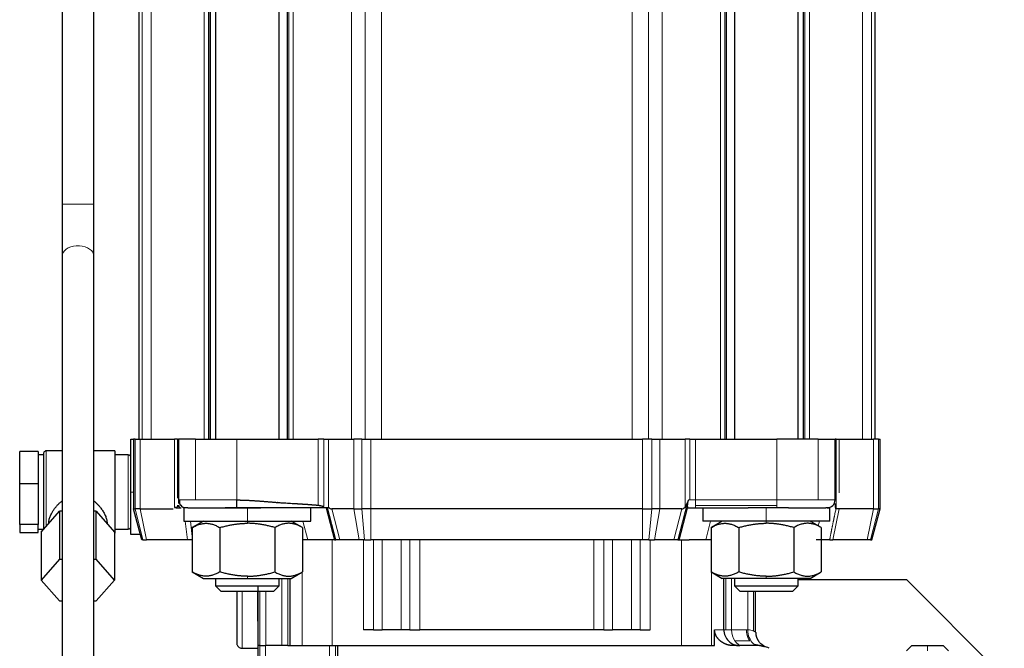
# Model space of a CAD drawing. Header units: inches. Extents: x 0 to 20790, y -12 to 14700.
# Tile 401 of 436: x 13583 to 13769, y 11516 to 11635. Entities that reach past the tile are written whole.
import ezdxf

# ---------------------------------------------------------------- set-up
doc = ezdxf.new("R2010")
doc.units = ezdxf.units.IN
doc.layers.add('1', color=7, linetype='Continuous', true_color=0xffffff)

msp = doc.modelspace()

# ---------------------------------------------------------------- linework, layer by layer
at = {"layer": '1', "color": 2, "linetype": 'Continuous', "lineweight": 25}
for p, q in [((13605.637, 11682.963), (13605.637, 11555.963)), ((13618.833, 11555.963), (13618.833, 11682.963)), ((13619.137, 11682.963), (13619.137, 11555.963)), ((13620.137, 11682.962), (13620.137, 11555.965)), ((13632.137, 11555.965), (13632.137, 11682.962)), ((13633.637, 11682.963), (13633.637, 11555.963)), ((13716.637, 11555.963), (13716.637, 11682.963)), ((13718.137, 11682.962), (13718.137, 11555.965)), ((13730.137, 11555.965), (13730.137, 11682.962)), ((13731.137, 11682.963), (13731.137, 11555.963)), ((13744.637, 11682.963), (13744.637, 11555.963)), ((13591.137, 11670.963), (13591.137, 11600.312)), ((13597.137, 11600.312), (13597.137, 11670.963)), ((13591.137, 11600.312), (13591.137, 11590.482)), ((13597.137, 11590.482), (13597.137, 11600.312)), ((13591.137, 11590.482), (13591.137, 11506.227)), ((13597.137, 11506.227), (13597.137, 11590.482)), ((13604.137, 11555.963), (13604.637, 11555.963)), ((13604.137, 11545.963), (13604.137, 11555.963)), ((13604.967, 11555.963), (13604.637, 11555.963)), ((13604.637, 11555.963), (13604.637, 11542.763)), ((13604.967, 11555.963), (13605.911, 11555.963)), ((13605.911, 11555.963), (13612.373, 11555.963)), ((13612.94, 11555.963), (13612.373, 11555.963)), ((13612.94, 11555.963), (13613.137, 11555.963)), ((13616.359, 11555.963), (13613.137, 11555.963)), ((13613.137, 11555.963), (13613.137, 11544.463)), ((13616.359, 11555.963), (13624.137, 11555.963)), ((13624.137, 11555.963), (13639.527, 11555.963)), ((13640.568, 11555.963), (13639.527, 11555.963)), ((13640.568, 11555.963), (13641.48, 11555.963)), ((13641.48, 11555.963), (13646.233, 11555.963)), ((13647.752, 11555.963), (13646.233, 11555.963)), ((13647.752, 11555.963), (13649.487, 11555.963)), ((13649.487, 11555.963), (13700.788, 11555.963)), ((13702.522, 11555.963), (13700.788, 11555.963)), ((13702.522, 11555.963), (13704.042, 11555.963)), ((13704.042, 11555.963), (13708.795, 11555.963)), ((13709.706, 11555.963), (13708.795, 11555.963)), ((13709.706, 11555.963), (13710.747, 11555.963)), ((13710.747, 11555.963), (13726.137, 11555.963)), ((13733.915, 11555.963), (13726.137, 11555.963)), ((13733.915, 11555.963), (13737.137, 11555.963)), ((13737.335, 11555.963), (13737.137, 11555.963)), ((13737.137, 11544.463), (13737.137, 11555.963)), ((13737.335, 11555.963), (13737.902, 11555.963)), ((13737.902, 11555.963), (13744.363, 11555.963)), ((13745.308, 11555.963), (13744.363, 11555.963)), ((13745.308, 11555.963), (13745.637, 11555.963)), ((13745.637, 11542.763), (13745.637, 11555.963)), ((13591.137, 11553.713), (13588.137, 11553.713)), ((13601.137, 11553.713), (13597.137, 11553.713)), ((13601.137, 11553.713), (13601.137, 11553.288)), ((13583.137, 11547.497), (13583.137, 11553.603)), ((13586.637, 11553.603), (13583.137, 11553.603)), ((13586.637, 11553.603), (13586.637, 11550.55)), ((13587.637, 11552.963), (13586.637, 11552.963)), ((13587.637, 11553.213), (13587.637, 11552.816)), ((13587.637, 11552.816), (13587.637, 11538.895)), ((13601.137, 11553.288), (13601.137, 11538.213)), ((13603.637, 11552.963), (13601.137, 11552.963)), ((13586.637, 11550.55), (13586.637, 11547.497)), ((13583.137, 11539.858), (13583.137, 11547.497)), ((13586.637, 11547.497), (13583.137, 11547.497)), ((13586.637, 11547.497), (13586.637, 11543.678)), ((13604.137, 11537.963), (13604.137, 11545.963)), ((13586.637, 11543.678), (13586.637, 11539.858)), ((13606.191, 11536.963), (13604.637, 11542.763)), ((13604.637, 11542.763), (13604.967, 11542.763)), ((13605.911, 11542.763), (13604.967, 11542.763)), ((13605.911, 11542.763), (13612.128, 11542.763)), ((13614.137, 11542.963), (13614.137, 11540.463)), ((13614.894, 11542.963), (13614.137, 11542.963)), ((13614.894, 11542.963), (13615.096, 11542.963)), ((13626.137, 11542.963), (13621.945, 11542.963)), ((13628.704, 11542.963), (13626.137, 11542.963)), ((13638.137, 11540.463), (13638.137, 11542.963)), ((13640.994, 11542.963), (13642.601, 11536.963)), ((13646.233, 11542.763), (13642.059, 11542.763)), ((13646.233, 11542.763), (13647.752, 11542.763)), ((13649.487, 11542.763), (13647.752, 11542.763)), ((13700.788, 11542.763), (13649.487, 11542.763)), ((13700.788, 11542.763), (13702.522, 11542.763)), ((13704.042, 11542.763), (13702.522, 11542.763)), ((13708.215, 11542.763), (13704.042, 11542.763)), ((13707.673, 11536.963), (13709.288, 11542.991)), ((13709.281, 11542.963), (13710.747, 11542.963)), ((13710.747, 11542.963), (13720.709, 11542.963)), ((13712.137, 11542.963), (13712.137, 11540.463)), ((13724.137, 11542.963), (13720.709, 11542.963)), ((13728.332, 11542.963), (13724.137, 11542.963)), ((13728.332, 11542.963), (13735.38, 11542.963)), ((13736.137, 11542.963), (13735.38, 11542.963)), ((13736.137, 11540.463), (13736.137, 11542.963)), ((13737.307, 11542.763), (13737.335, 11542.763)), ((13737.902, 11542.763), (13737.335, 11542.763)), ((13744.363, 11542.763), (13737.902, 11542.763)), ((13744.083, 11536.963), (13745.637, 11542.763)), ((13744.363, 11542.763), (13745.308, 11542.763)), ((13745.637, 11542.763), (13745.308, 11542.763)), ((13587.209, 11538.409), (13590.673, 11542.341)), ((13591.137, 11542.341), (13590.673, 11542.341)), ((13590.673, 11542.341), (13590.673, 11533.277)), ((13597.601, 11542.341), (13597.137, 11542.341)), ((13597.601, 11542.341), (13601.065, 11538.409)), ((13597.601, 11533.277), (13597.601, 11542.341)), ((13583.137, 11539.858), (13583.137, 11538.323)), ((13586.637, 11539.858), (13583.137, 11539.858)), ((13586.637, 11539.09), (13586.637, 11539.858)), ((13586.637, 11538.323), (13586.637, 11539.09)), ((13586.637, 11538.963), (13587.637, 11538.963)), ((13588.637, 11540.123), (13588.637, 11540.03)), ((13599.637, 11540.03), (13599.637, 11540.13)), ((13601.137, 11538.963), (13603.637, 11538.963)), ((13614.137, 11540.463), (13626.137, 11540.463)), ((13617.837, 11540.463), (13615.742, 11539.254)), ((13615.742, 11539.254), (13615.742, 11530.873)), ((13620.94, 11539.254), (13620.94, 11530.873)), ((13626.137, 11540.463), (13638.137, 11540.463)), ((13631.335, 11539.254), (13631.335, 11530.873)), ((13636.532, 11539.254), (13634.437, 11540.463)), ((13636.532, 11539.254), (13636.532, 11530.873)), ((13724.137, 11540.463), (13712.137, 11540.463)), ((13715.837, 11540.463), (13713.742, 11539.254)), ((13713.742, 11539.254), (13713.742, 11530.873)), ((13718.94, 11539.254), (13718.94, 11530.873)), ((13736.137, 11540.463), (13724.137, 11540.463)), ((13729.335, 11539.254), (13729.335, 11530.873)), ((13734.532, 11539.254), (13732.437, 11540.463)), ((13734.532, 11539.254), (13734.532, 11530.873)), ((13583.137, 11538.323), (13586.637, 11538.323)), ((13587.209, 11538.409), (13587.209, 11529.345)), ((13601.065, 11538.409), (13601.065, 11529.345)), ((13601.065, 11538.213), (13601.137, 11538.213)), ((13605.923, 11537.963), (13604.137, 11537.963)), ((13606.418, 11536.963), (13606.191, 11536.963)), ((13606.418, 11536.963), (13607.069, 11536.963)), ((13614.838, 11536.963), (13607.069, 11536.963)), ((13615.815, 11536.963), (13614.838, 11536.963)), ((13640.701, 11536.963), (13636.48, 11536.963)), ((13642.601, 11536.963), (13640.701, 11536.963)), ((13642.601, 11536.963), (13642.866, 11536.963)), ((13643.613, 11536.963), (13642.866, 11536.963)), ((13647.244, 11536.963), (13643.613, 11536.963)), ((13648.291, 11536.963), (13647.244, 11536.963)), ((13648.291, 11536.963), (13649.487, 11536.963)), ((13700.788, 11536.963), (13649.487, 11536.963)), ((13701.983, 11536.963), (13700.788, 11536.963)), ((13701.983, 11536.963), (13703.03, 11536.963)), ((13706.661, 11536.963), (13703.03, 11536.963)), ((13707.409, 11536.963), (13706.661, 11536.963)), ((13707.409, 11536.963), (13707.673, 11536.963)), ((13707.673, 11536.963), (13709.573, 11536.963)), ((13713.794, 11536.963), (13709.573, 11536.963)), ((13736.119, 11536.963), (13736.743, 11536.963)), ((13743.205, 11536.963), (13736.743, 11536.963)), ((13743.856, 11536.963), (13743.205, 11536.963)), ((13743.856, 11536.963), (13744.083, 11536.963)), ((13590.673, 11533.277), (13587.209, 11529.345)), ((13590.673, 11533.277), (13591.137, 11533.277)), ((13597.137, 11533.277), (13597.601, 11533.277)), ((13601.065, 11529.345), (13597.601, 11533.277)), ((13615.742, 11530.873), (13617.837, 11529.663)), ((13617.837, 11529.663), (13626.137, 11529.663)), ((13620.137, 11529.663), (13620.137, 11528.263)), ((13626.137, 11529.663), (13634.437, 11529.663)), ((13632.137, 11528.263), (13632.137, 11529.663)), ((13634.137, 11529.663), (13634.137, 11516.963)), ((13634.437, 11529.663), (13636.532, 11530.873)), ((13713.742, 11530.873), (13715.837, 11529.663)), ((13724.137, 11529.663), (13715.837, 11529.663)), ((13716.137, 11519.963), (13716.137, 11529.663)), ((13718.137, 11529.663), (13718.137, 11528.263)), ((13732.437, 11529.663), (13724.137, 11529.663)), ((13730.137, 11528.263), (13730.137, 11529.663)), ((13732.437, 11529.663), (13734.532, 11530.873)), ((13587.209, 11529.345), (13590.673, 11525.413)), ((13597.601, 11525.413), (13601.065, 11529.345)), ((13621.137, 11527.263), (13620.137, 11528.263)), ((13620.137, 11528.263), (13632.137, 11528.263)), ((13632.137, 11528.263), (13631.137, 11527.263)), ((13718.137, 11528.263), (13730.137, 11528.263)), ((13719.137, 11527.263), (13718.137, 11528.263)), ((13730.137, 11528.263), (13729.137, 11527.263)), ((13730.137, 11529.463), (13750.597, 11529.463)), ((13769.097, 11510.963), (13750.597, 11529.463)), ((13621.137, 11527.263), (13631.137, 11527.263)), ((13719.137, 11527.263), (13729.137, 11527.263)), ((13722.137, 11519.525), (13722.137, 11527.263)), ((13590.673, 11525.413), (13591.137, 11525.413)), ((13597.137, 11525.413), (13597.601, 11525.413)), ((13628.137, 11521.581), (13628.137, 11516.963)), ((13649.98, 11519.963), (13648.066, 11519.963)), ((13649.98, 11519.963), (13651.602, 11519.963)), ((13655.173, 11519.963), (13651.602, 11519.963)), ((13656.795, 11519.963), (13655.173, 11519.963)), ((13656.795, 11519.963), (13658.708, 11519.963)), ((13691.566, 11519.963), (13658.708, 11519.963)), ((13693.48, 11519.963), (13691.566, 11519.963)), ((13693.48, 11519.963), (13695.102, 11519.963)), ((13698.673, 11519.963), (13695.102, 11519.963)), ((13700.295, 11519.963), (13698.673, 11519.963)), ((13700.295, 11519.963), (13702.208, 11519.963)), ((13714.382, 11516.963), (13714.382, 11519.963)), ((13628.339, 11516.963), (13628.097, 11516.963)), ((13628.097, 11516.963), (13628.097, 11459.961)), ((13628.518, 11516.963), (13628.339, 11516.963)), ((13628.518, 11516.963), (13629.602, 11516.963)), ((13632.673, 11516.963), (13629.602, 11516.963)), ((13633.757, 11516.963), (13632.673, 11516.963)), ((13633.757, 11516.963), (13634.137, 11516.963)), ((13634.137, 11516.963), (13636.48, 11516.963)), ((13636.48, 11516.963), (13642.137, 11516.963)), ((13642.137, 11516.963), (13708.137, 11516.963)), ((13643.137, 11516.963), (13643.137, 11463.964)), ((13708.137, 11516.963), (13713.794, 11516.963)), ((13713.794, 11516.963), (13714.382, 11516.963)), ((13722.526, 11516.963), (13717.935, 11516.963)), ((13724.706, 11516.463), (13724.44, 11516.583)), ((13751.639, 11516.963), (13752.935, 11516.963)), ((13756.26, 11516.963), (13757.555, 11516.963)), ((13625.137, 11516.463), (13628.097, 11516.463))]:
    msp.add_line(p, q, dxfattribs=at)
at = {"layer": '1', "color": 110, "linetype": 'Continuous', "lineweight": 13}
for p, q in [((13606.246, 11555.963), (13606.246, 11682.963)), ((13607.98, 11682.963), (13607.98, 11555.963)), ((13617.966, 11682.963), (13617.966, 11555.963)), ((13633.942, 11555.963), (13633.942, 11682.963)), ((13634.809, 11555.963), (13634.809, 11682.963)), ((13645.794, 11682.963), (13645.794, 11555.963)), ((13648.389, 11555.963), (13648.389, 11682.963)), ((13651.451, 11682.963), (13651.451, 11555.963)), ((13698.824, 11682.963), (13698.824, 11555.963)), ((13701.885, 11555.963), (13701.885, 11682.963)), ((13704.48, 11682.963), (13704.48, 11555.963)), ((13715.466, 11682.963), (13715.466, 11555.963)), ((13716.333, 11555.963), (13716.333, 11682.963)), ((13731.442, 11555.963), (13731.442, 11682.963)), ((13732.309, 11555.963), (13732.309, 11682.963)), ((13742.294, 11682.963), (13742.294, 11555.963)), ((13744.028, 11555.963), (13744.028, 11682.963)), ((13591.137, 11600.312), (13591.184, 11600.312)), ((13591.184, 11600.312), (13597.137, 11600.312)), ((13597.137, 11590.482), (13597.137, 11590.482)), ((13604.967, 11542.763), (13604.967, 11555.963)), ((13605.911, 11555.963), (13605.911, 11542.763)), ((13612.373, 11555.963), (13612.373, 11543.063)), ((13612.94, 11544.771), (13612.94, 11555.963)), ((13616.359, 11544.463), (13616.359, 11555.963)), ((13624.137, 11555.963), (13624.137, 11544.464)), ((13639.527, 11555.963), (13639.527, 11543.471)), ((13640.568, 11543.227), (13640.568, 11555.963)), ((13641.48, 11555.963), (13641.48, 11543.063)), ((13646.233, 11555.963), (13646.233, 11542.763)), ((13647.752, 11542.763), (13647.752, 11555.963)), ((13649.487, 11542.763), (13649.487, 11555.963)), ((13700.788, 11555.963), (13700.788, 11542.763)), ((13702.522, 11542.763), (13702.522, 11555.963)), ((13704.042, 11555.963), (13704.042, 11542.763)), ((13708.795, 11555.963), (13708.795, 11543.101)), ((13709.706, 11544.463), (13709.706, 11555.963)), ((13710.747, 11544.463), (13710.747, 11555.963)), ((13726.137, 11555.963), (13726.137, 11544.463)), ((13733.915, 11544.463), (13733.915, 11555.963)), ((13737.335, 11542.763), (13737.335, 11555.963)), ((13737.902, 11545.789), (13737.902, 11555.963)), ((13744.363, 11555.963), (13744.363, 11542.763)), ((13745.308, 11542.763), (13745.308, 11555.963)), ((13588.137, 11553.288), (13588.137, 11553.713)), ((13588.137, 11539.463), (13588.137, 11553.288)), ((13603.637, 11552.963), (13603.637, 11543.678)), ((13604.637, 11545.963), (13604.137, 11545.963)), ((13709.487, 11544.463), (13709.706, 11544.463)), ((13710.747, 11544.463), (13709.706, 11544.463)), ((13726.137, 11544.463), (13710.747, 11544.463)), ((13710.747, 11544.463), (13710.747, 11543.402)), ((13726.137, 11544.463), (13733.915, 11544.463)), ((13726.137, 11544.463), (13726.137, 11543.402)), ((13737.137, 11544.463), (13733.915, 11544.463)), ((13603.637, 11543.678), (13603.637, 11538.963)), ((13604.967, 11542.763), (13606.418, 11536.963)), ((13607.069, 11536.963), (13605.911, 11542.763)), ((13612.94, 11543.211), (13612.94, 11543.494)), ((13626.137, 11540.463), (13626.137, 11542.963)), ((13642.866, 11536.963), (13641.258, 11542.963)), ((13643.613, 11536.963), (13642.059, 11542.763)), ((13647.244, 11536.963), (13646.233, 11542.763)), ((13647.752, 11542.763), (13648.291, 11536.963)), ((13649.487, 11536.963), (13649.487, 11542.763)), ((13700.788, 11542.763), (13700.788, 11536.963)), ((13702.522, 11542.763), (13701.983, 11536.963)), ((13703.03, 11536.963), (13704.042, 11542.763)), ((13706.661, 11536.963), (13708.215, 11542.763)), ((13709.287, 11543.973), (13707.409, 11536.963)), ((13726.137, 11543.402), (13710.747, 11543.402)), ((13710.747, 11543.402), (13710.747, 11542.963)), ((13724.137, 11540.463), (13724.137, 11542.963)), ((13726.137, 11542.963), (13726.137, 11543.402)), ((13736.743, 11536.963), (13737.902, 11542.763)), ((13737.335, 11542.763), (13737.116, 11541.887)), ((13743.205, 11536.963), (13744.363, 11542.763)), ((13745.308, 11542.763), (13743.856, 11536.963)), ((13614.419, 11540.463), (13614.838, 11536.963)), ((13615.395, 11540.463), (13615.742, 11537.567)), ((13626.137, 11540.058), (13626.137, 11540.463)), ((13637.577, 11536.963), (13636.64, 11540.463)), ((13712.697, 11536.963), (13713.635, 11540.463)), ((13724.137, 11540.058), (13724.137, 11540.463)), ((13642.137, 11516.963), (13642.137, 11536.963)), ((13648.066, 11519.963), (13648.066, 11536.963)), ((13649.98, 11536.963), (13649.98, 11519.963)), ((13651.602, 11519.963), (13651.602, 11536.963)), ((13655.173, 11536.963), (13655.173, 11519.963)), ((13656.795, 11536.963), (13656.795, 11519.963)), ((13658.708, 11519.963), (13658.708, 11536.963)), ((13691.566, 11519.963), (13691.566, 11536.963)), ((13693.48, 11536.963), (13693.48, 11519.963)), ((13695.102, 11519.963), (13695.102, 11536.963)), ((13698.673, 11519.963), (13698.673, 11536.963)), ((13700.295, 11536.963), (13700.295, 11519.963)), ((13702.208, 11519.963), (13702.208, 11536.963)), ((13708.137, 11536.963), (13708.137, 11516.963)), ((13626.137, 11529.663), (13626.137, 11530.069)), ((13632.673, 11529.663), (13632.673, 11516.963)), ((13633.757, 11529.663), (13633.757, 11516.963)), ((13636.48, 11530.843), (13636.48, 11516.963)), ((13713.794, 11530.843), (13713.794, 11516.963)), ((13716.518, 11529.663), (13716.518, 11519.963)), ((13717.602, 11519.963), (13717.602, 11529.663)), ((13724.137, 11529.663), (13724.137, 11530.069)), ((13628.518, 11527.263), (13628.518, 11516.963)), ((13629.602, 11516.963), (13629.602, 11527.263)), ((13720.673, 11519.959), (13720.673, 11527.263)), ((13721.757, 11527.263), (13721.757, 11519.709)), ((13714.382, 11519.963), (13716.137, 11519.963)), ((13716.518, 11519.963), (13716.137, 11519.963)), ((13716.518, 11519.963), (13717.602, 11519.963)), ((13720.405, 11519.963), (13717.602, 11519.963)), ((13628.478, 11516.963), (13628.478, 11459.961)), ((13629.562, 11459.961), (13629.562, 11516.963)), ((13641.673, 11516.963), (13641.673, 11463.962)), ((13642.757, 11463.962), (13642.757, 11516.963)), ((13718.223, 11517.842), (13721.026, 11517.842)), ((13754.597, 11516.963), (13754.597, 11515.963))]:
    msp.add_line(p, q, dxfattribs=at)
at = {"layer": '1', "color": 2, "linetype": 'Continuous', "lineweight": 25}
for centre, radius, start, end in [((13603.637, 11552.463), 0.5, 0, 90), ((13735.637, 11544.463), 1.5, 315, 0), ((13735.637, 11544.463), 1.5, 270, 315), ((13603.637, 11539.463), 0.5, 270, 0), ((13719.137, 11519.963), 3, 179.99955, 225), ((13719.137, 11519.963), 3, 225, 270), ((13722.526, 11511.963), 5, 67.5, 90)]:
    msp.add_arc(centre, radius, start, end, dxfattribs=at)
at = {"layer": '1', "color": 110, "linetype": 'Continuous', "lineweight": 13}
for centre, major_axis, ratio, start_param, end_param in [((13594.137, 11590.482), (3, 0), 0.6552992, 0, 2.9639817), ((13594.137, 11590.482), (3, 0), 0.6552992, 2.9639817, 3.141678), ((13624.137, 11525.964), (0, 8.5), 0.0003061, 3.1415935, 4.865862), ((13625.137, 11525.964), (0, 9.5), 0.0003061, 3.1416793, 4.8495715), ((13719.723, 11519.963), (0, -3), 0.7071068, 4.712389, 5.4977871), ((13719.723, 11519.963), (0, 3), 0.7071068, 2.3561945, 3.1415927)]:
    msp.add_ellipse(centre, major_axis=major_axis, ratio=ratio, start_param=start_param, end_param=end_param, dxfattribs=at)
at = {"layer": '1', "color": 2, "linetype": 'Continuous', "lineweight": 25}
for centre, major_axis, ratio, start_param, end_param in [((13641.047, 11554.354), (-1.053, 11.589), 0.1963406, 2.8995969, 3.1237606), ((13709.227, 11554.354), (1.053, 11.589), 0.1963406, 3.1594247, 3.4014759), ((13624.137, 11525.964), (0, 8.5), 0.0003061, 1.4173001, 1.5705502), ((13624.137, 11525.964), (0, 8.5), 0.0003061, 1.5705502, 3.1415935), ((13628.137, 11525.963), (0, -9.5), 0.0003061, 1.091362, 1.7080644)]:
    msp.add_ellipse(centre, major_axis=major_axis, ratio=ratio, start_param=start_param, end_param=end_param, dxfattribs=at)
for points, degree, knots in [([(13588.137, 11553.713), (13588.072, 11553.713), (13587.947, 11553.689), (13587.773, 11553.576), (13587.662, 11553.4), (13587.638, 11553.273), (13587.637, 11553.206)], 3, [0, 0, 0, 0, 0.242552, 0.5012607, 0.7593255, 1, 1, 1, 1]), ([(13613.137, 11544.463), (13613.137, 11544.463), (13613.137, 11544.462), (13613.137, 11544.454), (13613.137, 11544.408), (13613.137, 11544.244), (13613.137, 11544.07), (13613.137, 11543.98), (13613.137, 11543.937), (13613.137, 11543.801)], 3, [0, 0, 0, 0, 0.0669603, 0.0669603, 0.222708, 0.6899511, 0.8456988, 0.8456988, 1, 1, 1, 1]), ([(13613.341, 11544.463), (13613.304, 11544.322), (13613.281, 11544.043), (13613.406, 11543.622), (13613.692, 11543.271), (13613.955, 11543.119), (13614.105, 11543.061)], 3, [0, 0, 0, 0, 0.2477823, 0.5009191, 0.7538124, 1, 1, 1, 1]), ([(13624.137, 11542.963), (13624.137, 11542.964), (13624.137, 11542.972), (13624.137, 11543.005), (13624.137, 11543.032), (13624.137, 11543.105), (13624.137, 11543.152), (13624.137, 11543.264), (13624.137, 11543.33), (13624.137, 11543.476), (13624.137, 11543.557), (13624.137, 11543.728), (13624.137, 11543.819), (13624.137, 11544.004), (13624.137, 11544.098), (13624.137, 11544.284), (13624.137, 11544.375), (13624.137, 11544.464)], 3, [0, 0, 0, 0, 0.1178119, 0.1178119, 0.2438388, 0.2438388, 0.3698656, 0.3698656, 0.4958925, 0.4958925, 0.6219194, 0.6219194, 0.7479463, 0.7479463, 0.8739731, 0.8739731, 1, 1, 1, 1]), ([(13624.137, 11544.463), (13625.83, 11544.456), (13627.996, 11544.296), (13629.918, 11544.153), (13631.839, 11543.993), (13632.185, 11543.964), (13635.306, 11543.78), (13635.692, 11543.756), (13636.776, 11543.689), (13637.617, 11543.628), (13638.573, 11543.558), (13639.527, 11543.471)], 2, [0, 0, 0, 0.25, 0.25, 0.5, 0.5, 0.625, 0.75, 0.75, 0.875, 0.875, 1, 1, 1]), ([(13709.287, 11543.973), (13709.298, 11543.998), (13709.309, 11544.022), (13709.377, 11544.183), (13709.433, 11544.322), (13709.487, 11544.463)], 3, [0, 0, 0, 0, 0.1530175, 0.1530175, 1, 1, 1, 1]), ([(13709.288, 11542.991), (13709.289, 11542.992), (13709.289, 11542.994), (13709.29, 11542.998), (13709.291, 11543.002), (13709.292, 11543.007), (13709.292, 11543.011), (13709.293, 11543.016), (13709.294, 11543.021), (13709.294, 11543.027), (13709.295, 11543.032), (13709.295, 11543.038), (13709.295, 11543.044), (13709.296, 11543.05), (13709.296, 11543.056), (13709.296, 11543.063), (13709.296, 11543.069), (13709.297, 11543.076), (13709.297, 11543.084), (13709.297, 11543.091), (13709.297, 11543.099), (13709.297, 11543.106), (13709.297, 11543.115), (13709.297, 11543.123), (13709.297, 11543.131), (13709.296, 11543.14), (13709.296, 11543.149), (13709.296, 11543.158), (13709.296, 11543.167), (13709.296, 11543.177), (13709.295, 11543.206), (13709.293, 11543.257), (13709.291, 11543.337), (13709.29, 11543.424), (13709.291, 11543.519), (13709.294, 11543.623), (13709.303, 11543.734), (13709.317, 11543.848), (13709.334, 11543.947), (13709.351, 11544.028), (13709.366, 11544.09), (13709.383, 11544.153), (13709.398, 11544.206), (13709.412, 11544.251), (13709.423, 11544.285), (13709.435, 11544.32), (13709.447, 11544.356), (13709.46, 11544.391), (13709.473, 11544.427), (13709.483, 11544.451), (13709.487, 11544.463)], 3, [0, 0, 0, 0, 0.0092075, 0.0184041, 0.027591, 0.0367689, 0.045939, 0.0551022, 0.0642594, 0.0734117, 0.08256, 0.0917054, 0.1008488, 0.1099912, 0.1191336, 0.128277, 0.1374224, 0.1465707, 0.155723, 0.1648802, 0.1740433, 0.1832134, 0.1923913, 0.2015781, 0.2107747, 0.2199821, 0.2292013, 0.2384333, 0.2476789, 0.2569392, 0.2662151, 0.33083, 0.3934493, 0.4544502, 0.5142406, 0.5783641, 0.639584, 0.6987128, 0.7566512, 0.7868333, 0.8171471, 0.8473814, 0.8781667, 0.8948505, 0.9117472, 0.9288738, 0.9462469, 0.9638823, 0.9817952, 1, 1, 1, 1]), ([(13588.637, 11540.108), (13588.637, 11540.144), (13588.64, 11540.277), (13588.664, 11540.517), (13588.729, 11540.832), (13588.825, 11541.158), (13588.954, 11541.492), (13589.137, 11541.885), (13589.391, 11542.336), (13589.725, 11542.825), (13590.1, 11543.293), (13590.506, 11543.728), (13590.84, 11544.035), (13591.034, 11544.195), (13591.076, 11544.229)], 3, [0, 0, 0, 0, 0.0292091, 0.1066473, 0.1846309, 0.2609846, 0.3381554, 0.4165548, 0.5302215, 0.6458368, 0.7551007, 0.8645635, 0.971017, 1, 1, 1, 1]), ([(13597.184, 11544.241), (13597.261, 11544.179), (13597.47, 11544.003), (13597.797, 11543.697), (13598.118, 11543.353), (13598.383, 11543.034), (13598.599, 11542.749), (13598.804, 11542.45), (13598.994, 11542.141), (13599.165, 11541.826), (13599.315, 11541.505), (13599.441, 11541.181), (13599.539, 11540.857), (13599.606, 11540.544), (13599.633, 11540.296), (13599.637, 11540.154), (13599.637, 11540.109)], 3, [0, 0, 0, 0, 0.0525168, 0.1467869, 0.2418454, 0.3090525, 0.3759829, 0.4428287, 0.5156069, 0.5872088, 0.657916, 0.734865, 0.8109344, 0.8865472, 0.9640124, 1, 1, 1, 1]), ([(13612.373, 11543.063), (13612.379, 11543.061), (13612.392, 11543.058), (13612.411, 11543.053), (13612.43, 11543.049), (13612.449, 11543.044), (13612.469, 11543.04), (13612.488, 11543.036), (13612.508, 11543.032), (13612.528, 11543.028), (13612.548, 11543.025), (13612.568, 11543.021), (13612.589, 11543.018), (13612.609, 11543.014), (13612.63, 11543.011), (13612.65, 11543.008), (13612.671, 11543.005), (13612.692, 11543.002), (13612.713, 11543), (13612.735, 11542.997), (13612.756, 11542.994), (13612.777, 11542.992), (13612.799, 11542.989), (13612.836, 11542.986), (13612.892, 11542.98), (13612.967, 11542.975), (13613.037, 11542.97), (13613.103, 11542.967), (13613.151, 11542.965), (13613.188, 11542.964), (13613.211, 11542.964), (13613.231, 11542.963), (13613.246, 11542.963), (13613.259, 11542.963), (13613.268, 11542.963), (13613.273, 11542.963), (13613.276, 11542.963), (13613.276, 11542.963)], 3, [0, 0, 0, 0, 0.0210554, 0.0422719, 0.0636479, 0.0851818, 0.1068718, 0.1287156, 0.1507113, 0.1728562, 0.1951478, 0.2175833, 0.2401596, 0.2628738, 0.2857227, 0.3087031, 0.3318118, 0.3550459, 0.3784023, 0.4018792, 0.4254773, 0.4491973, 0.4730399, 0.4970052, 0.5731445, 0.6564192, 0.7468327, 0.8058672, 0.8749512, 0.9039592, 0.929165, 0.9505589, 0.9681304, 0.9818688, 0.9917645, 0.9978098, 1, 1, 1, 1]), ([(13613.137, 11543.472), (13613.137, 11543.464), (13613.134, 11543.438), (13613.12, 11543.404), (13613.092, 11543.355), (13613.05, 11543.298), (13612.983, 11543.24), (13612.94, 11543.211)], 3, [0, 0, 0, 0, 0.1241343, 0.4010498, 0.4010498, 0.6779653, 1, 1, 1, 1]), ([(13613.137, 11543.472), (13613.137, 11543.468), (13613.137, 11543.461), (13613.138, 11543.451), (13613.138, 11543.44), (13613.139, 11543.43), (13613.14, 11543.419), (13613.141, 11543.409), (13613.143, 11543.398), (13613.145, 11543.388), (13613.146, 11543.378), (13613.149, 11543.367), (13613.151, 11543.357), (13613.153, 11543.347), (13613.156, 11543.337), (13613.159, 11543.327), (13613.162, 11543.317), (13613.166, 11543.307), (13613.169, 11543.298), (13613.173, 11543.288), (13613.177, 11543.278), (13613.181, 11543.269), (13613.185, 11543.26), (13613.189, 11543.251), (13613.194, 11543.242), (13613.198, 11543.233), (13613.203, 11543.224), (13613.208, 11543.216), (13613.213, 11543.207), (13613.218, 11543.199), (13613.224, 11543.191), (13613.229, 11543.183), (13613.234, 11543.175), (13613.24, 11543.168), (13613.246, 11543.16), (13613.251, 11543.153), (13613.257, 11543.146), (13613.263, 11543.139), (13613.269, 11543.132), (13613.275, 11543.126), (13613.281, 11543.12), (13613.29, 11543.111), (13613.301, 11543.1), (13613.315, 11543.088), (13613.33, 11543.075), (13613.345, 11543.063), (13613.361, 11543.052), (13613.378, 11543.041), (13613.396, 11543.03), (13613.414, 11543.02), (13613.433, 11543.011), (13613.453, 11543.002), (13613.473, 11542.994), (13613.494, 11542.987), (13613.515, 11542.981), (13613.536, 11542.976), (13613.558, 11542.971), (13613.58, 11542.968), (13613.602, 11542.965), (13613.624, 11542.964), (13613.639, 11542.963), (13613.646, 11542.963)], 3, [0, 0, 0, 0, 0.0132519, 0.0265153, 0.0397861, 0.0530604, 0.0663339, 0.0796025, 0.092862, 0.1061084, 0.1193374, 0.1325449, 0.1457267, 0.1588787, 0.1719968, 0.1850769, 0.198115, 0.211107, 0.2240491, 0.2369373, 0.2497678, 0.2625369, 0.2752409, 0.2878762, 0.3004392, 0.3129266, 0.3253349, 0.337661, 0.3499016, 0.3620538, 0.3741145, 0.386081, 0.3979505, 0.4097204, 0.4213881, 0.4329513, 0.4444076, 0.4557549, 0.4669911, 0.4781143, 0.4891226, 0.5000143, 0.5230632, 0.546622, 0.5706729, 0.5951957, 0.6201682, 0.6455659, 0.6713623, 0.6975285, 0.7240342, 0.7508469, 0.7779325, 0.8052557, 0.8327798, 0.860467, 0.8882791, 0.9161773, 0.9441227, 0.9720764, 1, 1, 1, 1]), ([(13613.276, 11542.963), (13613.311, 11542.963), (13613.401, 11542.963), (13613.477, 11542.963), (13613.558, 11542.963), (13613.608, 11542.963), (13613.638, 11542.963), (13613.646, 11542.963)], 3, [0, 0, 0, 0, 0.1948125, 0.5236786, 0.5236786, 0.8525447, 1, 1, 1, 1]), ([(13614.894, 11542.963), (13614.986, 11542.963), (13615.252, 11542.963), (13615.858, 11542.963), (13617.021, 11542.963), (13618.96, 11542.963), (13620.896, 11542.963), (13621.919, 11542.963), (13621.945, 11542.963)], 3, [0, 0, 0, 0, 0.1134573, 0.2599338, 0.4063772, 0.6992769, 0.9921987, 1, 1, 1, 1]), ([(13621.945, 11542.963), (13622.417, 11542.963), (13623.147, 11542.963), (13623.884, 11542.963), (13624.137, 11542.963)], 3, [0, 0, 0, 0, 0.6571494, 1, 1, 1, 1]), ([(13624.137, 11542.961), (13624.172, 11542.961), (13624.242, 11542.962), (13624.347, 11542.962), (13624.453, 11542.962), (13624.559, 11542.963), (13624.665, 11542.963), (13624.772, 11542.963), (13624.879, 11542.963), (13624.987, 11542.963), (13625.095, 11542.963), (13625.203, 11542.963), (13625.312, 11542.963), (13625.422, 11542.963), (13625.531, 11542.963), (13625.642, 11542.963), (13625.752, 11542.963), (13625.863, 11542.963), (13625.975, 11542.963), (13626.087, 11542.963), (13626.199, 11542.963), (13626.312, 11542.963), (13626.46, 11542.963), (13626.65, 11542.963), (13626.887, 11542.963), (13627.143, 11542.963), (13627.418, 11542.963), (13627.713, 11542.963), (13628.026, 11542.963), (13628.359, 11542.963), (13628.587, 11542.963), (13628.704, 11542.963)], 3, [0, 0, 0, 0, 0.022877, 0.0458493, 0.068917, 0.0920801, 0.1153386, 0.1386928, 0.1621425, 0.1856878, 0.2093289, 0.2330658, 0.2568986, 0.2808273, 0.3048521, 0.328973, 0.3531901, 0.3775036, 0.4019135, 0.4264199, 0.4510229, 0.4757226, 0.5005191, 0.5482584, 0.600198, 0.6563372, 0.7166753, 0.7812114, 0.8499449, 0.9228747, 1, 1, 1, 1]), ([(13639.526, 11542.963), (13639.157, 11542.963), (13638.768, 11542.963), (13638.537, 11542.963), (13637.995, 11542.963), (13637.448, 11542.963), (13636.833, 11542.963), (13635.933, 11542.963), (13632.346, 11542.963), (13631.409, 11542.963), (13630.879, 11542.963), (13630.057, 11542.963), (13628.893, 11542.963), (13628.704, 11542.963)], 2, [0, 0, 0, 0.0714286, 0.0714286, 0.1428571, 0.1428571, 0.25, 0.25, 0.5, 0.75, 0.75, 0.875, 0.875, 1, 1, 1]), ([(13641.396, 11542.963), (13641.105, 11542.963), (13640.914, 11542.963), (13640.639, 11542.963), (13640.191, 11542.963), (13639.872, 11542.963), (13639.69, 11542.963), (13639.577, 11542.963), (13639.526, 11542.963)], 2, [0, 0, 0, 0.2857143, 0.2857143, 0.5714286, 0.7857143, 0.8928571, 0.9464286, 1, 1, 1]), ([(13639.527, 11543.471), (13639.535, 11543.47), (13639.55, 11543.468), (13639.572, 11543.465), (13639.594, 11543.463), (13639.617, 11543.459), (13639.641, 11543.456), (13639.664, 11543.452), (13639.688, 11543.448), (13639.712, 11543.444), (13639.737, 11543.44), (13639.761, 11543.435), (13639.787, 11543.431), (13639.812, 11543.426), (13639.838, 11543.42), (13639.864, 11543.415), (13639.89, 11543.409), (13639.917, 11543.403), (13639.944, 11543.397), (13639.971, 11543.391), (13639.999, 11543.384), (13640.026, 11543.377), (13640.063, 11543.368), (13640.107, 11543.356), (13640.159, 11543.343), (13640.211, 11543.329), (13640.263, 11543.315), (13640.315, 11543.301), (13640.366, 11543.286), (13640.417, 11543.272), (13640.468, 11543.257), (13640.518, 11543.242), (13640.552, 11543.232), (13640.568, 11543.227)], 3, [0, 0, 0, 0, 0.0202149, 0.0407543, 0.0616194, 0.0828119, 0.1043328, 0.1261836, 0.1483654, 0.1708793, 0.1937265, 0.2169079, 0.2404247, 0.2642778, 0.288468, 0.3129963, 0.3378635, 0.3630705, 0.388618, 0.4145068, 0.4407375, 0.467311, 0.4942278, 0.5446187, 0.5950495, 0.6455209, 0.6960333, 0.7465873, 0.7971834, 0.8478222, 0.8985042, 0.94923, 1, 1, 1, 1]), ([(13641.524, 11543.053), (13641.525, 11543.052), (13641.526, 11543.051), (13641.527, 11543.048), (13641.528, 11543.046), (13641.53, 11543.044), (13641.531, 11543.04), (13641.532, 11543.036), (13641.533, 11543.031), (13641.533, 11543.025), (13641.531, 11543.017), (13641.525, 11543.006), (13641.513, 11542.995), (13641.499, 11542.986), (13641.485, 11542.979), (13641.472, 11542.974), (13641.458, 11542.97), (13641.444, 11542.967), (13641.428, 11542.965), (13641.413, 11542.963), (13641.402, 11542.963), (13641.396, 11542.963)], 3, [0, 0, 0, 0, 0.0097483, 0.0189577, 0.0276862, 0.0360022, 0.0439845, 0.0655467, 0.0762347, 0.0873356, 0.1264123, 0.1764229, 0.2654211, 0.3784762, 0.4559436, 0.5369689, 0.6216985, 0.7102609, 0.8027682, 0.899319, 1, 1, 1, 1]), ([(13708.795, 11543.101), (13708.798, 11543.105), (13708.804, 11543.112), (13708.814, 11543.123), (13708.824, 11543.135), (13708.833, 11543.147), (13708.843, 11543.159), (13708.853, 11543.172), (13708.863, 11543.185), (13708.873, 11543.198), (13708.883, 11543.212), (13708.893, 11543.226), (13708.903, 11543.241), (13708.913, 11543.256), (13708.923, 11543.271), (13708.933, 11543.286), (13708.944, 11543.302), (13708.954, 11543.319), (13708.964, 11543.335), (13708.975, 11543.352), (13708.985, 11543.37), (13708.996, 11543.387), (13709.006, 11543.405), (13709.017, 11543.424), (13709.028, 11543.443), (13709.038, 11543.462), (13709.049, 11543.481), (13709.06, 11543.501), (13709.071, 11543.521), (13709.082, 11543.542), (13709.093, 11543.563), (13709.104, 11543.584), (13709.115, 11543.606), (13709.126, 11543.628), (13709.137, 11543.65), (13709.149, 11543.673), (13709.16, 11543.696), (13709.171, 11543.719), (13709.183, 11543.743), (13709.194, 11543.767), (13709.206, 11543.792), (13709.217, 11543.817), (13709.229, 11543.842), (13709.24, 11543.868), (13709.252, 11543.894), (13709.264, 11543.92), (13709.276, 11543.947), (13709.283, 11543.964), (13709.287, 11543.973)], 3, [0, 0, 0, 0, 0.0156161, 0.03147, 0.0475651, 0.0639049, 0.0804926, 0.0973312, 0.1144237, 0.1317729, 0.1493815, 0.167252, 0.185387, 0.2037887, 0.2224595, 0.2414015, 0.2606167, 0.2801071, 0.2998747, 0.3199212, 0.3402484, 0.3608579, 0.3817514, 0.4029305, 0.4243965, 0.4461509, 0.468195, 0.4905303, 0.5131578, 0.536079, 0.5592948, 0.5828065, 0.6066151, 0.6307216, 0.6551271, 0.6798325, 0.7048388, 0.7301468, 0.7557575, 0.7816716, 0.8078899, 0.8344133, 0.8612425, 0.8883782, 0.9158212, 0.943572, 0.9716314, 1, 1, 1, 1]), ([(13737.137, 11543.791), (13737.137, 11543.78), (13737.137, 11543.757), (13737.137, 11543.723), (13737.138, 11543.689), (13737.138, 11543.656), (13737.139, 11543.624), (13737.139, 11543.592), (13737.14, 11543.561), (13737.141, 11543.531), (13737.142, 11543.501), (13737.143, 11543.471), (13737.144, 11543.443), (13737.146, 11543.415), (13737.147, 11543.387), (13737.149, 11543.36), (13737.15, 11543.334), (13737.152, 11543.308), (13737.154, 11543.283), (13737.156, 11543.259), (13737.158, 11543.235), (13737.16, 11543.212), (13737.162, 11543.189), (13737.164, 11543.167), (13737.167, 11543.145), (13737.169, 11543.124), (13737.172, 11543.104), (13737.175, 11543.084), (13737.177, 11543.065), (13737.18, 11543.047), (13737.183, 11543.029), (13737.186, 11543.012), (13737.189, 11542.995), (13737.192, 11542.979), (13737.195, 11542.968), (13737.196, 11542.963)], 3, [0, 0, 0, 0, 0.0387639, 0.0769793, 0.1146472, 0.1517692, 0.1883466, 0.2243809, 0.2598735, 0.2948262, 0.3292406, 0.3631184, 0.3964615, 0.4292719, 0.4615515, 0.4933025, 0.5245272, 0.5552279, 0.585407, 0.6150673, 0.6442114, 0.6728422, 0.7009629, 0.7285766, 0.7556867, 0.7822969, 0.808411, 0.8340329, 0.859167, 0.8838177, 0.9079899, 0.9316887, 0.9549195, 0.9776878, 1, 1, 1, 1]), ([(13737.196, 11542.963), (13737.197, 11542.959), (13737.198, 11542.951), (13737.201, 11542.94), (13737.204, 11542.928), (13737.207, 11542.918), (13737.209, 11542.907), (13737.212, 11542.897), (13737.215, 11542.887), (13737.218, 11542.878), (13737.221, 11542.869), (13737.224, 11542.86), (13737.227, 11542.852), (13737.231, 11542.844), (13737.234, 11542.837), (13737.237, 11542.829), (13737.24, 11542.823), (13737.244, 11542.816), (13737.247, 11542.81), (13737.25, 11542.805), (13737.254, 11542.799), (13737.257, 11542.794), (13737.261, 11542.79), (13737.265, 11542.785), (13737.268, 11542.782), (13737.272, 11542.778), (13737.276, 11542.775), (13737.279, 11542.772), (13737.283, 11542.77), (13737.287, 11542.768), (13737.291, 11542.766), (13737.295, 11542.765), (13737.299, 11542.764), (13737.303, 11542.763), (13737.305, 11542.763), (13737.307, 11542.763)], 3, [0, 0, 0, 0, 0.037567, 0.0745658, 0.1110041, 0.1468898, 0.1822312, 0.2170373, 0.251317, 0.28508, 0.3183364, 0.3510966, 0.3833717, 0.4151731, 0.4465129, 0.4774036, 0.5078583, 0.5378907, 0.5675151, 0.5967463, 0.6255998, 0.6540917, 0.6822387, 0.7100581, 0.7375679, 0.7647867, 0.7917335, 0.8184282, 0.844891, 0.8711429, 0.8972051, 0.9230994, 0.9488482, 0.9744741, 1, 1, 1, 1]), ([(13717.935, 11516.963), (13717.292, 11516.963), (13716.374, 11517.278), (13715.803, 11517.583), (13715.295, 11517.981), (13714.867, 11518.464), (13714.553, 11519.026), (13714.382, 11519.641), (13714.382, 11519.963)], 2, [0, 0, 0, 0.25, 0.375, 0.5, 0.625, 0.75, 0.875, 1, 1, 1]), ([(13624.137, 11517.505), (13624.137, 11517.491), (13624.137, 11517.471), (13624.137, 11517.46), (13624.137, 11517.45), (13624.138, 11517.435), (13624.139, 11517.409), (13624.142, 11517.357), (13624.157, 11517.248), (13624.212, 11517.06), (13624.348, 11516.823), (13624.591, 11516.604), (13624.872, 11516.478), (13625.058, 11516.472), (13625.132, 11516.479)], 3, [0, 0, 0, 0, 0.1369209, 0.2337777, 0.2916964, 0.3208139, 0.3322242, 0.3474755, 0.395149, 0.4765347, 0.606496, 0.7511526, 0.9048123, 1, 1, 1, 1]), ([(13724.158, 11516.689), (13723.768, 11516.824), (13723.225, 11517.149), (13722.814, 11517.616), (13722.694, 11517.784)], 3, [0, 0, 0, 0, 0.6666661, 1, 1, 1, 1]), ([(13751.639, 11516.963), (13751.723, 11516.963), (13752.229, 11516.963), (13753.395, 11516.963), (13754.466, 11516.963)], 2, [0, 0, 0, 0.25, 0.5, 1, 1, 1]), ([(13754.729, 11516.963), (13755.799, 11516.963), (13756.964, 11516.963), (13757.471, 11516.963), (13757.555, 11516.963)], 2, [0, 0, 0, 0.5, 0.75, 1, 1, 1])]:
    msp.add_open_spline(points, degree=degree, knots=knots, dxfattribs=at)
at = {"layer": '1', "color": 110, "linetype": 'Continuous', "lineweight": 13}
for points, knots in [([(13613.137, 11544.463), (13613.139, 11544.463), (13613.157, 11544.463), (13613.226, 11544.463), (13613.278, 11544.463), (13613.419, 11544.463), (13613.506, 11544.463), (13613.715, 11544.463), (13613.837, 11544.463), (13614.112, 11544.463), (13614.266, 11544.463), (13614.606, 11544.463), (13614.791, 11544.463), (13615.191, 11544.463), (13615.406, 11544.463), (13615.863, 11544.463), (13616.105, 11544.463), (13616.359, 11544.463)], [0, 0, 0, 0, 0.1196096, 0.1196096, 0.2453796, 0.2453796, 0.3711497, 0.3711497, 0.4969198, 0.4969198, 0.6226898, 0.6226898, 0.7484599, 0.7484599, 0.8742299, 0.8742299, 1, 1, 1, 1]), ([(13614.637, 11542.963), (13614.631, 11542.963), (13614.617, 11542.963), (13614.597, 11542.964), (13614.577, 11542.964), (13614.557, 11542.965), (13614.537, 11542.966), (13614.516, 11542.968), (13614.496, 11542.97), (13614.476, 11542.972), (13614.455, 11542.974), (13614.434, 11542.977), (13614.414, 11542.98), (13614.393, 11542.983), (13614.372, 11542.987), (13614.351, 11542.991), (13614.33, 11542.995), (13614.309, 11542.999), (13614.289, 11543.004), (13614.268, 11543.009), (13614.247, 11543.015), (13614.226, 11543.021), (13614.205, 11543.027), (13614.184, 11543.033), (13614.163, 11543.04), (13614.142, 11543.047), (13614.121, 11543.055), (13614.101, 11543.062), (13614.08, 11543.071), (13614.059, 11543.079), (13614.039, 11543.088), (13614.018, 11543.097), (13613.998, 11543.106), (13613.977, 11543.116), (13613.957, 11543.126), (13613.937, 11543.137), (13613.917, 11543.147), (13613.897, 11543.159), (13613.877, 11543.17), (13613.858, 11543.182), (13613.838, 11543.194), (13613.819, 11543.206), (13613.8, 11543.219), (13613.781, 11543.232), (13613.762, 11543.245), (13613.743, 11543.259), (13613.725, 11543.273), (13613.706, 11543.287), (13613.688, 11543.301), (13613.671, 11543.316), (13613.653, 11543.331), (13613.636, 11543.347), (13613.618, 11543.362), (13613.601, 11543.378), (13613.585, 11543.394), (13613.568, 11543.411), (13613.552, 11543.427), (13613.536, 11543.444), (13613.521, 11543.462), (13613.505, 11543.479), (13613.49, 11543.497), (13613.475, 11543.514), (13613.461, 11543.532), (13613.447, 11543.551), (13613.433, 11543.569), (13613.419, 11543.588), (13613.406, 11543.607), (13613.393, 11543.626), (13613.38, 11543.645), (13613.368, 11543.664), (13613.356, 11543.684), (13613.344, 11543.703), (13613.333, 11543.723), (13613.321, 11543.743), (13613.311, 11543.763), (13613.3, 11543.783), (13613.29, 11543.803), (13613.28, 11543.824), (13613.271, 11543.844), (13613.262, 11543.865), (13613.253, 11543.885), (13613.245, 11543.906), (13613.236, 11543.927), (13613.229, 11543.947), (13613.221, 11543.968), (13613.214, 11543.989), (13613.207, 11544.01), (13613.201, 11544.031), (13613.195, 11544.052), (13613.189, 11544.073), (13613.183, 11544.094), (13613.178, 11544.115), (13613.173, 11544.135), (13613.169, 11544.156), (13613.165, 11544.177), (13613.161, 11544.198), (13613.157, 11544.219), (13613.154, 11544.24), (13613.151, 11544.26), (13613.148, 11544.281), (13613.146, 11544.302), (13613.144, 11544.322), (13613.142, 11544.342), (13613.141, 11544.363), (13613.139, 11544.383), (13613.138, 11544.403), (13613.138, 11544.423), (13613.137, 11544.443), (13613.137, 11544.457), (13613.137, 11544.463)], [0, 0, 0, 0, 0.0084372, 0.0169202, 0.0254484, 0.0340215, 0.0426391, 0.0513007, 0.0600059, 0.0687541, 0.0775449, 0.0863776, 0.0952519, 0.104167, 0.1131224, 0.1221175, 0.1311516, 0.140224, 0.1493342, 0.1584813, 0.1676647, 0.1768836, 0.1861373, 0.1954249, 0.2047457, 0.2140988, 0.2234834, 0.2328987, 0.2423436, 0.2518174, 0.2613191, 0.2708478, 0.2804024, 0.2899822, 0.299586, 0.3092128, 0.3188616, 0.3285315, 0.3382213, 0.3479299, 0.3576564, 0.3673995, 0.3771583, 0.3869316, 0.3967182, 0.4065171, 0.4163271, 0.4261471, 0.4359758, 0.4458122, 0.4556551, 0.4655033, 0.4753556, 0.4852109, 0.4950679, 0.5049256, 0.5147826, 0.5246379, 0.5344902, 0.5443384, 0.5541813, 0.5640178, 0.5738466, 0.5836666, 0.5934766, 0.6032756, 0.6130623, 0.6228356, 0.6325944, 0.6423377, 0.6520642, 0.6617729, 0.6714628, 0.6811327, 0.6907817, 0.7004086, 0.7100125, 0.7195924, 0.7291472, 0.7386759, 0.7481778, 0.7576517, 0.7670968, 0.7765121, 0.7858969, 0.7952501, 0.804571, 0.8138588, 0.8231126, 0.8323317, 0.8415153, 0.8506626, 0.8597729, 0.8688455, 0.8778798, 0.8868751, 0.8958307, 0.904746, 0.9136204, 0.9224533, 0.9312443, 0.9399927, 0.948698, 0.9573599, 0.9659776, 0.974551, 0.9830794, 0.9915625, 1, 1, 1, 1]), ([(13624.137, 11544.464), (13623.844, 11544.465), (13622.959, 11544.462), (13620.908, 11544.464), (13618.496, 11544.463), (13616.93, 11544.463), (13616.359, 11544.463)], [0, 0, 0, 0, 0.1016598, 0.3075043, 0.7195306, 1, 1, 1, 1]), ([(13612.373, 11543.063), (13612.378, 11543.063), (13612.389, 11543.063), (13612.405, 11543.064), (13612.42, 11543.064), (13612.436, 11543.065), (13612.452, 11543.065), (13612.467, 11543.066), (13612.483, 11543.068), (13612.498, 11543.069), (13612.514, 11543.071), (13612.529, 11543.072), (13612.545, 11543.074), (13612.56, 11543.076), (13612.575, 11543.079), (13612.59, 11543.081), (13612.605, 11543.084), (13612.62, 11543.087), (13612.635, 11543.09), (13612.65, 11543.093), (13612.665, 11543.097), (13612.679, 11543.1), (13612.694, 11543.104), (13612.708, 11543.108), (13612.722, 11543.112), (13612.736, 11543.116), (13612.75, 11543.121), (13612.764, 11543.126), (13612.778, 11543.131), (13612.791, 11543.136), (13612.805, 11543.141), (13612.818, 11543.146), (13612.831, 11543.152), (13612.844, 11543.158), (13612.857, 11543.164), (13612.869, 11543.17), (13612.881, 11543.176), (13612.894, 11543.183), (13612.905, 11543.19), (13612.917, 11543.197), (13612.929, 11543.204), (13612.936, 11543.209), (13612.94, 11543.211)], [0, 0, 0, 0, 0.0214274, 0.0430249, 0.0647939, 0.0867356, 0.1088511, 0.1311416, 0.1536083, 0.1762523, 0.1990747, 0.2220766, 0.245259, 0.2686229, 0.2921693, 0.3158992, 0.3398136, 0.3639133, 0.3881993, 0.4126725, 0.4373337, 0.4621838, 0.4872236, 0.5124539, 0.5378755, 0.5634892, 0.5892957, 0.6152958, 0.6414903, 0.6678797, 0.6944648, 0.7212462, 0.7482248, 0.7754009, 0.8027754, 0.8303489, 0.8581218, 0.8860949, 0.9142687, 0.9426438, 0.9712207, 1, 1, 1, 1]), ([(13737.116, 11541.887), (13737.103, 11541.83), (13737.078, 11541.714), (13737.041, 11541.54), (13737.004, 11541.365), (13736.966, 11541.189), (13736.929, 11541.011), (13736.891, 11540.832), (13736.853, 11540.651), (13736.816, 11540.469), (13736.778, 11540.286), (13736.74, 11540.101), (13736.701, 11539.915), (13736.663, 11539.728), (13736.625, 11539.539), (13736.586, 11539.349), (13736.548, 11539.158), (13736.509, 11538.965), (13736.471, 11538.771), (13736.432, 11538.576), (13736.393, 11538.379), (13736.354, 11538.18), (13736.315, 11537.981), (13736.276, 11537.78), (13736.237, 11537.578), (13736.198, 11537.374), (13736.159, 11537.169), (13736.132, 11537.032), (13736.119, 11536.963)], [0, 0, 0, 0, 0.0350121, 0.0703004, 0.1058646, 0.1417049, 0.1778213, 0.2142137, 0.250882, 0.2878264, 0.3250468, 0.3625431, 0.4003153, 0.4383635, 0.4766876, 0.5152876, 0.5541635, 0.5933152, 0.6327427, 0.6724461, 0.7124253, 0.7526802, 0.793211, 0.8340174, 0.8750995, 0.9164574, 0.9580909, 1, 1, 1, 1]), ([(13721.757, 11519.709), (13721.67, 11519.745), (13721.451, 11519.827), (13721.075, 11519.92), (13720.788, 11519.952), (13720.673, 11519.959)], [0, 0, 0, 0, 0.349512, 0.7498123, 1, 1, 1, 1]), ([(13721.757, 11519.709), (13721.761, 11519.707), (13721.771, 11519.703), (13721.784, 11519.697), (13721.797, 11519.691), (13721.81, 11519.686), (13721.823, 11519.68), (13721.835, 11519.675), (13721.847, 11519.67), (13721.858, 11519.665), (13721.869, 11519.66), (13721.88, 11519.655), (13721.891, 11519.65), (13721.901, 11519.645), (13721.911, 11519.641), (13721.92, 11519.636), (13721.929, 11519.632), (13721.938, 11519.628), (13721.947, 11519.624), (13721.955, 11519.62), (13721.963, 11519.616), (13721.971, 11519.612), (13721.979, 11519.608), (13721.986, 11519.605), (13721.993, 11519.601), (13722, 11519.598), (13722.006, 11519.594), (13722.013, 11519.591), (13722.019, 11519.588), (13722.025, 11519.585), (13722.03, 11519.582), (13722.036, 11519.579), (13722.044, 11519.575), (13722.054, 11519.57), (13722.066, 11519.564), (13722.077, 11519.558), (13722.087, 11519.553), (13722.096, 11519.548), (13722.104, 11519.544), (13722.111, 11519.54), (13722.118, 11519.536), (13722.123, 11519.533), (13722.127, 11519.531), (13722.131, 11519.529), (13722.134, 11519.527), (13722.136, 11519.526), (13722.137, 11519.525), (13722.137, 11519.525), (13722.137, 11519.525)], [0, 0, 0, 0, 0.0190649, 0.0379441, 0.0566377, 0.0751458, 0.0934683, 0.1116053, 0.1295569, 0.1473231, 0.164904, 0.1822995, 0.1995097, 0.2165347, 0.2333745, 0.2500291, 0.2664987, 0.2827833, 0.2988829, 0.3147975, 0.3305273, 0.3460723, 0.3614325, 0.3766081, 0.391599, 0.4064054, 0.4210274, 0.4354649, 0.4497181, 0.4637871, 0.477672, 0.4913728, 0.5048896, 0.5402191, 0.5752813, 0.6100774, 0.6446087, 0.6788765, 0.7128822, 0.7466273, 0.780113, 0.8133409, 0.8463125, 0.8790293, 0.9114929, 0.9437049, 0.9756668, 1, 1, 1, 1])]:
    msp.add_open_spline(points, degree=3, knots=knots, dxfattribs=at)
for points in [[(13737.116, 11541.887), (13737.178, 11542.179), (13737.242, 11542.471), (13737.307, 11542.763)], [(13733.995, 11539.562), (13734.046, 11539.863), (13734.099, 11540.163), (13734.152, 11540.463)], [(13720.673, 11519.959), (13720.584, 11519.962), (13720.494, 11519.963), (13720.405, 11519.963)], [(13722.694, 11516.96), (13722.329, 11516.973), (13721.61, 11517.269), (13720.839, 11518.413), (13720.664, 11519.443), (13720.673, 11519.959)]]:
    msp.add_open_spline(points, degree=3, dxfattribs=at)
at = {"layer": '1', "color": 2, "linetype": 'Continuous', "lineweight": 25}
for points, weights, degree in [([(13615.742, 11539.254), (13618.341, 11540.754), (13620.94, 11539.254)], [1, 1.15470053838, 1], 2), ([(13620.94, 11539.254), (13623.725, 11540.058), (13626.137, 11540.058)], [1, 1.07735026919, 1.07735026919], 2), ([(13631.335, 11539.254), (13628.549, 11540.058), (13626.137, 11540.058)], [1, 1.07735026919, 1.07735026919], 2), ([(13636.532, 11539.254), (13633.934, 11540.754), (13631.335, 11539.254)], [1, 1.15470053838, 1], 2), ([(13713.742, 11539.254), (13716.341, 11540.754), (13718.94, 11539.254)], [1, 1.15470053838, 1], 2), ([(13718.94, 11539.254), (13721.725, 11540.058), (13724.137, 11540.058)], [1, 1.07735026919, 1.07735026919], 2), ([(13729.335, 11539.254), (13726.549, 11540.058), (13724.137, 11540.058)], [1, 1.07735026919, 1.07735026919], 2), ([(13734.532, 11539.254), (13731.934, 11540.754), (13729.335, 11539.254)], [1, 1.15470053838, 1], 2), ([(13620.94, 11530.873), (13618.341, 11529.372), (13615.742, 11530.873)], [1, 1.15470053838, 1], 2), ([(13626.137, 11530.069), (13623.725, 11530.069), (13620.94, 11530.873)], [1.07735026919, 1.07735026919, 1], 2), ([(13626.137, 11530.069), (13628.549, 11530.069), (13631.335, 11530.873)], [1.07735026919, 1.07735026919, 1], 2), ([(13631.335, 11530.873), (13633.934, 11529.372), (13636.532, 11530.873)], [1, 1.15470053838, 1], 2), ([(13718.94, 11530.873), (13716.341, 11529.372), (13713.742, 11530.873)], [1, 1.15470053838, 1], 2), ([(13724.137, 11530.069), (13721.725, 11530.069), (13718.94, 11530.873)], [1.07735026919, 1.07735026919, 1], 2), ([(13724.137, 11530.069), (13726.549, 11530.069), (13729.335, 11530.873)], [1.07735026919, 1.07735026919, 1], 2), ([(13729.335, 11530.873), (13731.934, 11529.372), (13734.532, 11530.873)], [1, 1.15470053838, 1], 2), ([(13722.137, 11519.525), (13722.137, 11518.896), (13722.329, 11518.296), (13722.694, 11517.784)], [1, 0.968307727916, 0.968307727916, 1], 3)]:
    msp.add_rational_spline(points, weights, degree=degree, dxfattribs=at)
for points, degree in [([(13736.119, 11536.963), (13735.933, 11536.963), (13735.393, 11536.963), (13734.718, 11536.963), (13733.959, 11536.963), (13733.563, 11536.963)], 2), ([(13628.137, 11528.263), (13628.137, 11526.036), (13628.137, 11523.808), (13628.137, 11521.581)], 3), ([(13721.902, 11517.209), (13723.068, 11517.002), (13723.781, 11516.803)], 2), ([(13751.639, 11516.963), (13750.629, 11515.963)], 1), ([(13750.629, 11515.963), (13751.639, 11516.963)], 1), ([(13754.466, 11516.963), (13754.532, 11516.963), (13754.597, 11516.963)], 2), ([(13754.597, 11516.963), (13754.663, 11516.963), (13754.729, 11516.963)], 2), ([(13758.566, 11515.963), (13757.555, 11516.963)], 1), ([(13757.555, 11516.963), (13758.566, 11515.963)], 1)]:
    msp.add_open_spline(points, degree=degree, dxfattribs=at)
at = {"layer": '1', "color": 110, "linetype": 'Continuous', "lineweight": 13}
msp.add_rational_spline([(13721.026, 11517.842), (13720.623, 11518.412), (13720.405, 11519.157), (13720.405, 11519.963)], [1, 0.949253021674, 0.949253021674, 1], degree=3, dxfattribs=at)

doc.saveas('drawing.dxf')
